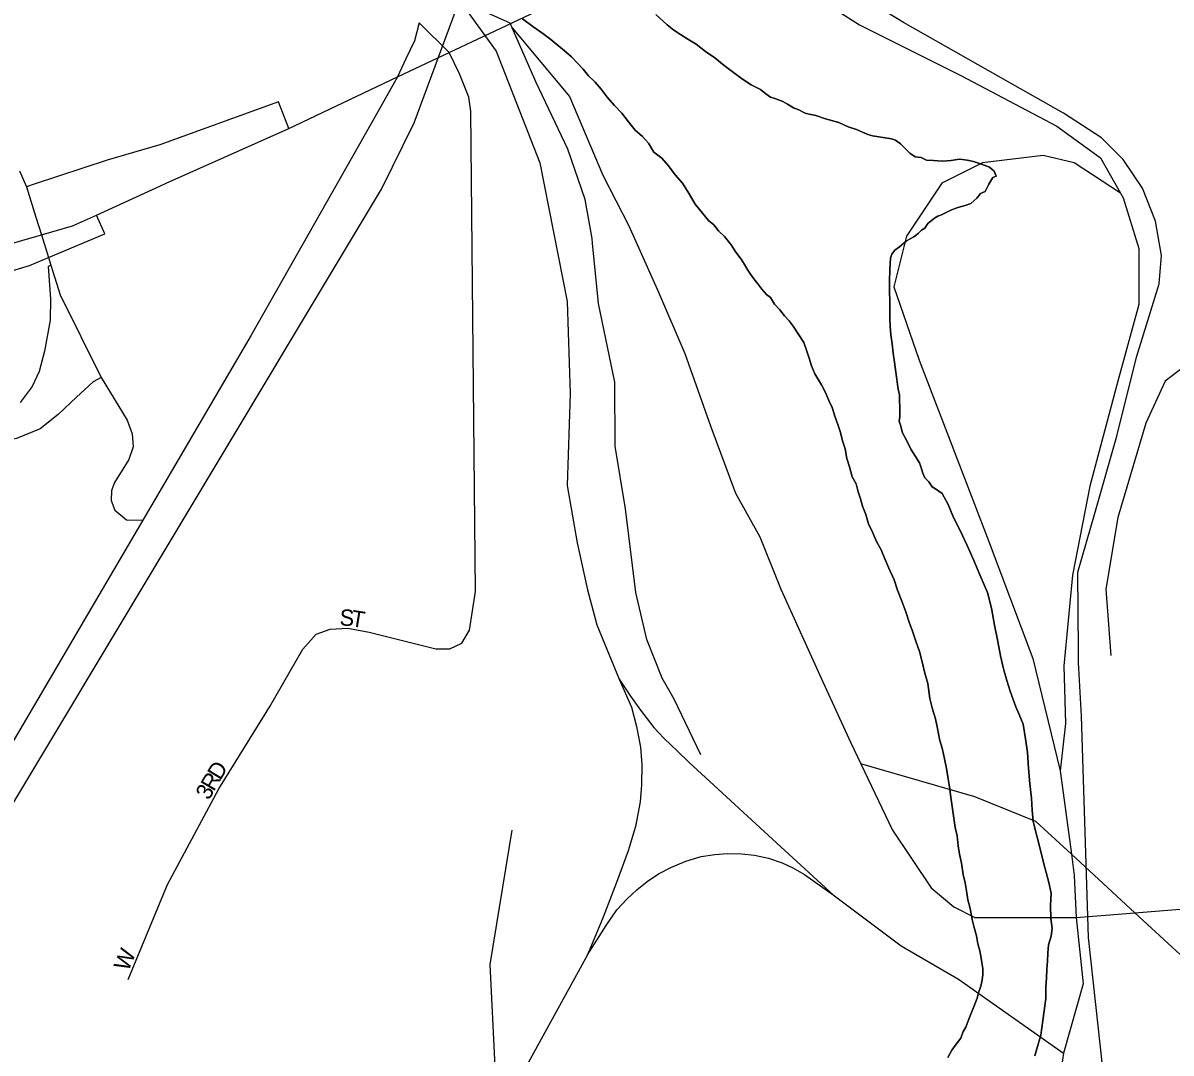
# Model space of a CAD drawing. Extents: x 2010165 to 2382125, y 1060529 to 1407316.
# Drawn here: x 2193362 to 2196877, y 1265056 to 1268211 of the extents above; entities that cross this region are included whole.
import ezdxf

# ---------------------------------------------------------------- set-up
doc = ezdxf.new("R2010")
doc.units = 0
for name, color, linetype in [('GM_X_City_Street', 7, 'Continuous'), ('GM_X_City_Street_Text', 7, 'Continuous'), ('GM_X_Interchange_Ramps', 7, 'Continuous'), ('GM_X_Interstate_Route', 7, 'Continuous'), ('GM_X_Major_River', 7, 'Continuous'), ('GM_X_Rail_Line', 7, 'Continuous')]:
    doc.layers.add(name, color=color, linetype=linetype)

msp = doc.modelspace()

# ---------------------------------------------------------------- linework, layer by layer
at = {"layer": 'GM_X_City_Street'}
for points in [[(2196416.3, 1268008.8), (2196057.4, 1268212), (2195825.1, 1268355.4)], [(2194575.6, 1268210.8), (2194560.5, 1268155.7), (2194534.4, 1268101.1), (2194508.9, 1268045.8), (2194449.1, 1267938.1), (2194061.1, 1267255), (2193729.3, 1266688.5)], [(2194117.7, 1266117.2), (2194219.3, 1266293.4), (2194260.3, 1266338.7), (2194303.1, 1266354.6), (2194356.9, 1266357.7), (2194421.8, 1266345), (2194626.1, 1266294.4), (2194668.8, 1266294.4), (2194705.3, 1266311.8), (2194729, 1266351.4), (2194747.3, 1266469.4), (2194733.6, 1267940.5), (2194727.7, 1267983.9), (2194698.3, 1268054.5), (2194666.6, 1268120.3), (2194575.6, 1268210.8)], [(2196594.6, 1266234.8), (2196593.8, 1266250.5), (2196593.5, 1266287.3), (2196591.3, 1266529.1), (2196644.3, 1266712.3), (2196710.6, 1266945.8), (2196770.7, 1267187.3), (2196840.8, 1267412.1), (2196847.9, 1267498.4), (2196829.6, 1267603.8), (2196789.1, 1267705.2), (2196730.3, 1267792.5), (2196663.4, 1267859.4), (2196547.8, 1267934.5), (2196416.3, 1268008.8)], [(2193352, 1267757.6), (2193372.7, 1267708.8), (2193401.5, 1267616), (2193418.6, 1267561.6), (2193440.3, 1267492.6), (2193447.8, 1267468.9), (2193476.3, 1267378.5), (2193602.2, 1267125.2), (2193681, 1266994.6), (2193697, 1266952.1), (2193699.6, 1266912.2), (2193686.3, 1266873.6), (2193642.4, 1266803.1), (2193635.4, 1266783.9)], [(2193635.4, 1266783.9), (2193633.3, 1266777.9), (2193632.2, 1266748.1), (2193643.9, 1266718.3), (2193679.1, 1266689.5), (2193729.3, 1266688.5)], [(2193729.3, 1266688.5), (2193317.9, 1265986.5), (2193034.8, 1265509.4)], [(2196716.4, 1264659.6), (2196706.9, 1264713.7), (2196689.3, 1264812.9), (2196623.9, 1265410.2), (2196602.4, 1266088.3), (2196594.6, 1266234.8)], [(2193684.6, 1265281), (2193804.4, 1265572.1), (2193962.4, 1265865.3), (2194107.3, 1266099.1), (2194117.7, 1266117.2)]]:
    msp.add_lwpolyline(points, dxfattribs=at)
at = {"layer": 'GM_X_Interchange_Ramps'}
for points in [[(2194176.3, 1267887.6), (2194144.3, 1267969.1), (2193781.2, 1267837.6), (2193619.7, 1267790.9), (2193396.5, 1267716.7), (2193372.7, 1267708.8)], [(2193229.7, 1267421.9), (2193381.9, 1267468.1), (2193440.3, 1267492.6), (2193612.9, 1267564.7), (2193587.1, 1267622.5)], [(2193447.8, 1267468.9), (2193439, 1267465.4), (2193447.1, 1267366.2), (2193445.8, 1267300.9), (2193428.1, 1267205.8), (2193411.8, 1267143.2), (2193390.1, 1267097), (2193353.4, 1267048.1)], [(2193602.2, 1267125.2), (2193577.6, 1267112), (2193526, 1267064.4), (2193470.3, 1267011.3), (2193414.5, 1266967.8), (2193342.5, 1266938), (2193286.8, 1266928.4), (2193228.3, 1266929.8), (2193178, 1266942), (2193129.1, 1266963.8), (2193091.1, 1266985.5), (2193048.9, 1267033.1), (2193025.8, 1267071.2), (2193005.5, 1267126.9), (2192998.9, 1267168.6), (2192998.9, 1267211.1), (2193004.3, 1267242.3), (2193012.2, 1267241.1)]]:
    msp.add_lwpolyline(points, dxfattribs=at)
at = {"layer": 'GM_X_Interstate_Route'}
for points in [[(2193783.1, 1267711.8), (2193800.5, 1267719.8), (2194176.3, 1267887.6), (2194508.9, 1268045.8), (2194666.6, 1268120.3), (2195360.2, 1268448.3), (2195598.4, 1268517.8), (2195794.7, 1268575.2), (2196140.7, 1268663.5), (2196406.9, 1268721.8), (2196526.3, 1268738.2), (2196588.4, 1268746.7), (2196799.9, 1268775.8)], [(2193298.9, 1267527.1), (2193418.6, 1267561.6), (2193513.6, 1267589), (2193587.1, 1267622.5), (2193783.1, 1267711.8)]]:
    msp.add_lwpolyline(points, dxfattribs=at)
at = {"layer": 'GM_X_Major_River'}
for points in [[(2195650.2, 1267983.7), (2195636, 1267993.6), (2195619.8, 1268007.4), (2195591.5, 1268021.1), (2195565.2, 1268038.9), (2195536.9, 1268058.6), (2195508.5, 1268080.3), (2195480.1, 1268104.1), (2195451.8, 1268123.8), (2195423.4, 1268145.5), (2195397.2, 1268161.2), (2195374.9, 1268175), (2195354.7, 1268188.8), (2195334.4, 1268204.6), (2195299.9, 1268236.3)], [(2195299.9, 1268236.3), (2195334.4, 1268204.6), (2195354.7, 1268188.8), (2195374.9, 1268175), (2195397.2, 1268161.2), (2195423.4, 1268145.5), (2195451.8, 1268123.8), (2195480.1, 1268104.1), (2195508.5, 1268080.3), (2195536.9, 1268058.6), (2195565.2, 1268038.9), (2195591.5, 1268021.1), (2195619.8, 1268007.4), (2195636, 1267993.6), (2195650.2, 1267983.7)], [(2194891.1, 1268223.4), (2194923.5, 1268199.7), (2194953.9, 1268178), (2194978.2, 1268160.2), (2194996.4, 1268144.4), (2195018.7, 1268126.6), (2195041.1, 1268106.8), (2195059.3, 1268088.9), (2195077.7, 1268069.1), (2195094, 1268049.2), (2195114.3, 1268029.4), (2195132.6, 1268007.6), (2195151, 1267983.7), (2195173.4, 1267957.9), (2195195.8, 1267934.1), (2195216.2, 1267908.2), (2195236.6, 1267882.4), (2195258.9, 1267862.6), (2195277.2, 1267842.8), (2195293.6, 1267814.9), (2195317.9, 1267797.1), (2195338.3, 1267773.3), (2195358.7, 1267745.4), (2195381.2, 1267719.6), (2195401.6, 1267687.8), (2195420.1, 1267655.9), (2195442.5, 1267628.1), (2195460.9, 1267606.2), (2195477.1, 1267592.4), (2195491.4, 1267574.5), (2195509.7, 1267556.6), (2195530.1, 1267530.8), (2195544.4, 1267508.9), (2195560.8, 1267487), (2195571, 1267471.1), (2195581.3, 1267453.2), (2195589.4, 1267441.2), (2195599.7, 1267427.3), (2195611.9, 1267411.4), (2195624.2, 1267395.5), (2195638.4, 1267379.6), (2195650.6, 1267369.7), (2195662.9, 1267349.8), (2195679.2, 1267332), (2195693.4, 1267314.1), (2195707.7, 1267298.2), (2195719.9, 1267282.3), (2195752.7, 1267232.5), (2195761, 1267208.6), (2195769.4, 1267184.6), (2195775.7, 1267160.6), (2195786.1, 1267136.6), (2195806.6, 1267102.8), (2195818.9, 1267078.8), (2195829.3, 1267054.9), (2195839.6, 1267032.9), (2195848, 1267006.9), (2195856.4, 1266981)], [(2195856.4, 1266981), (2195848, 1267006.9), (2195839.6, 1267032.9), (2195829.3, 1267054.9), (2195818.9, 1267078.8), (2195806.6, 1267102.8), (2195786.1, 1267136.6), (2195775.7, 1267160.6), (2195769.4, 1267184.6), (2195761, 1267208.6), (2195752.7, 1267232.5), (2195719.9, 1267282.3), (2195707.7, 1267298.2), (2195693.4, 1267314.1), (2195679.2, 1267332), (2195662.9, 1267349.8), (2195650.6, 1267369.7), (2195638.4, 1267379.6), (2195624.2, 1267395.5), (2195611.9, 1267411.4), (2195599.7, 1267427.3), (2195589.4, 1267441.2), (2195581.3, 1267453.2), (2195571, 1267471.1), (2195560.8, 1267487), (2195544.4, 1267508.9), (2195530.1, 1267530.8), (2195509.7, 1267556.6), (2195491.4, 1267574.5), (2195477.1, 1267592.4), (2195460.9, 1267606.2), (2195442.5, 1267628.1), (2195420.1, 1267655.9), (2195401.6, 1267687.8), (2195381.2, 1267719.6), (2195358.7, 1267745.4), (2195338.3, 1267773.3), (2195317.9, 1267797.1), (2195293.6, 1267814.9), (2195277.2, 1267842.8), (2195258.9, 1267862.6), (2195236.6, 1267882.4), (2195216.2, 1267908.2), (2195195.8, 1267934.1), (2195173.4, 1267957.9), (2195151, 1267983.7), (2195132.6, 1268007.6), (2195114.3, 1268029.4), (2195094, 1268049.2), (2195077.7, 1268069.1), (2195059.3, 1268088.9), (2195041.1, 1268106.8), (2195018.7, 1268126.6), (2194996.4, 1268144.4), (2194978.2, 1268160.2), (2194953.9, 1268178), (2194923.5, 1268199.7), (2194891.1, 1268223.4)], [(2196335.9, 1266366.7), (2196327.2, 1266418.8), (2196314.5, 1266466.8), (2196291.7, 1266520.7), (2196273.1, 1266564.6), (2196252.4, 1266610.5), (2196231.7, 1266656.4), (2196211.1, 1266696.3), (2196194.5, 1266736.2), (2196176, 1266770.1), (2196155.8, 1266783.9), (2196145.7, 1266789.8), (2196135.4, 1266805.8), (2196123.2, 1266817.6), (2196117, 1266831.6), (2196112.8, 1266845.6), (2196106.6, 1266863.6), (2196094.3, 1266883.5), (2196079.9, 1266905.4), (2196067.6, 1266931.3), (2196055.2, 1266955.3), (2196048.9, 1266979.3), (2196044.7, 1266991.3), (2196046.5, 1267005.3), (2196046.3, 1267017.4), (2196046.1, 1267035.4), (2196045.8, 1267053.5), (2196045.6, 1267071.5), (2196041.3, 1267089.5), (2196039.1, 1267103.6), (2196036.9, 1267119.6), (2196034.6, 1267141.6), (2196030.2, 1267171.7), (2196025.8, 1267199.7), (2196023.4, 1267227.8), (2196019, 1267255.8), (2196016.6, 1267281.8), (2196016.3, 1267305.9), (2196016, 1267332), (2196015.6, 1267358.1), (2196015.2, 1267388.2), (2196014.7, 1267420.3), (2196016.3, 1267454.4), (2196017.8, 1267490.6), (2196021.6, 1267502.6), (2196031.5, 1267514.8), (2196045.4, 1267525), (2196067.2, 1267543.3), (2196089.1, 1267555.6), (2196103, 1267565.8), (2196112.9, 1267576), (2196122.8, 1267582.1), (2196132.6, 1267596.3), (2196152.4, 1267612.6), (2196162.4, 1267618.7), (2196174.4, 1267622.8), (2196186.3, 1267629), (2196202.2, 1267637.2), (2196224.2, 1267645.5), (2196246.1, 1267651.8), (2196264.1, 1267658.1), (2196281.9, 1267674.3), (2196293.8, 1267688.5), (2196307.7, 1267694.7), (2196319.4, 1267716.9), (2196331.2, 1267737.1), (2196341.1, 1267741.2), (2196334.9, 1267757.2), (2196320.7, 1267769.1), (2196296.5, 1267778.8), (2196272.4, 1267786.6), (2196252.3, 1267790.3), (2196238.2, 1267792.2), (2196228.1, 1267794.1), (2196204.1, 1267789.8), (2196176.1, 1267787.4), (2196150, 1267789.1), (2196128, 1267790.8), (2196111.8, 1267798.7), (2196093.7, 1267800.5), (2196077.5, 1267812.3), (2196063.3, 1267826.2), (2196049.1, 1267840.1), (2196032.9, 1267851.9), (2196020.8, 1267855.8), (2195962.5, 1267865.1), (2195948.5, 1267868.9), (2195932.3, 1267876.8), (2195914.2, 1267884.6), (2195888, 1267892.3), (2195859.7, 1267906), (2195819.5, 1267917.5), (2195789.3, 1267927.2), (2195769.2, 1267931), (2195757.1, 1267934.8), (2195736.9, 1267944.6), (2195720.8, 1267950.5), (2195702.6, 1267962.3), (2195688.5, 1267970.1), (2195664.3, 1267979.9), (2195650.2, 1267983.7)], [(2195650.2, 1267983.7), (2195664.3, 1267979.9), (2195688.5, 1267970.1), (2195702.6, 1267962.3), (2195720.8, 1267950.5), (2195736.9, 1267944.6), (2195757.1, 1267934.8), (2195769.2, 1267931), (2195789.3, 1267927.2), (2195819.5, 1267917.5), (2195859.7, 1267906), (2195888, 1267892.3), (2195914.2, 1267884.6), (2195932.3, 1267876.8), (2195948.5, 1267868.9), (2195962.5, 1267865.1), (2196020.8, 1267855.8), (2196032.9, 1267851.9), (2196049.1, 1267840.1), (2196063.3, 1267826.2), (2196077.5, 1267812.3), (2196093.7, 1267800.5), (2196111.8, 1267798.7), (2196128, 1267790.8), (2196150, 1267789.1), (2196176.1, 1267787.4), (2196204.1, 1267789.8), (2196228.1, 1267794.1), (2196238.2, 1267792.2), (2196252.3, 1267790.3), (2196272.4, 1267786.6), (2196296.5, 1267778.8), (2196320.7, 1267769.1), (2196334.9, 1267757.2), (2196341.1, 1267741.2), (2196331.2, 1267737.1), (2196319.4, 1267716.9), (2196307.7, 1267694.7), (2196293.8, 1267688.5), (2196281.9, 1267674.3), (2196264.1, 1267658.1), (2196246.1, 1267651.8), (2196224.2, 1267645.5), (2196202.2, 1267637.2), (2196186.3, 1267629), (2196174.4, 1267622.8), (2196162.4, 1267618.7), (2196152.4, 1267612.6), (2196132.6, 1267596.3), (2196122.8, 1267582.1), (2196112.9, 1267576), (2196103, 1267565.8), (2196089.1, 1267555.6), (2196067.2, 1267543.3), (2196045.4, 1267525), (2196031.5, 1267514.8), (2196021.6, 1267502.6), (2196017.8, 1267490.6), (2196016.3, 1267454.4), (2196014.7, 1267420.3), (2196015.2, 1267388.2), (2196015.6, 1267358.1), (2196016, 1267332), (2196016.3, 1267305.9), (2196016.6, 1267281.8), (2196019, 1267255.8), (2196023.4, 1267227.8), (2196025.8, 1267199.7), (2196030.2, 1267171.7), (2196034.6, 1267141.6), (2196036.9, 1267119.6), (2196039.1, 1267103.6), (2196041.3, 1267089.5), (2196045.6, 1267071.5), (2196045.8, 1267053.5), (2196046.1, 1267035.4), (2196046.3, 1267017.4), (2196046.5, 1267005.3), (2196044.7, 1266991.3), (2196048.9, 1266979.3), (2196055.2, 1266955.3), (2196067.6, 1266931.3), (2196079.9, 1266905.4), (2196094.3, 1266883.5), (2196106.6, 1266863.6), (2196112.8, 1266845.6), (2196117, 1266831.6), (2196123.2, 1266817.6), (2196135.4, 1266805.8), (2196145.7, 1266789.8), (2196155.8, 1266783.9), (2196176, 1266770.1), (2196194.5, 1266736.2), (2196211.1, 1266696.3), (2196231.7, 1266656.4), (2196252.4, 1266610.5), (2196273.1, 1266564.6), (2196291.7, 1266520.7), (2196314.5, 1266466.8), (2196327.2, 1266418.8), (2196335.9, 1266366.7)], [(2195856.4, 1266981), (2195864.7, 1266957), (2195871.1, 1266931), (2195879.4, 1266907), (2195883.9, 1266877), (2195892.2, 1266851), (2195900.7, 1266821), (2195913, 1266799.1), (2195919.3, 1266775.1), (2195925.7, 1266753.1), (2195932, 1266731.1), (2195942.3, 1266705.1), (2195950.8, 1266677.1), (2195963.1, 1266651.2), (2195975.5, 1266623.2), (2195989.9, 1266597.3), (2196000.3, 1266569.4), (2196012.8, 1266541.4), (2196029.3, 1266505.5), (2196039.7, 1266473.5), (2196052.2, 1266439.6), (2196064.7, 1266407.6), (2196075.2, 1266375.6), (2196085.6, 1266347.7), (2196096, 1266317.7), (2196106.5, 1266285.7), (2196114.9, 1266253.7), (2196123.4, 1266219.7), (2196131.9, 1266187.7), (2196138.5, 1266141.6), (2196147, 1266109.6), (2196155.4, 1266079.6), (2196161.8, 1266049.6), (2196168.3, 1266017.6), (2196176.7, 1265985.6), (2196183.1, 1265957.6), (2196189.6, 1265927.6), (2196193.9, 1265901.5), (2196198.4, 1265871.5), (2196202.8, 1265839.4), (2196216.1, 1265747.3), (2196222.5, 1265721.3), (2196224.9, 1265691.2), (2196229.2, 1265665.2), (2196235.6, 1265637.2), (2196240.1, 1265603.1), (2196246.5, 1265577.1), (2196250.8, 1265553.1), (2196255.2, 1265525.1), (2196261.6, 1265499), (2196268.1, 1265465), (2196274.4, 1265441), (2196280.8, 1265415), (2196285.1, 1265391), (2196291.4, 1265369), (2196295.8, 1265347), (2196298, 1265332.9), (2196300.2, 1265314.9), (2196300.5, 1265296.9), (2196298.7, 1265278.8), (2196294.9, 1265260.7), (2196287.2, 1265240.5), (2196283.4, 1265224.4), (2196273.7, 1265200.2), (2196266, 1265180.1), (2196258.2, 1265159.9), (2196248.5, 1265135.7), (2196240.7, 1265121.6), (2196233, 1265101.4), (2196219.2, 1265083.2), (2196205.4, 1265065), (2196193.7, 1265042.8)], [(2196193.7, 1265042.8), (2196205.4, 1265065), (2196219.2, 1265083.2), (2196233, 1265101.4), (2196240.7, 1265121.6), (2196248.5, 1265135.7), (2196258.2, 1265159.9), (2196266, 1265180.1), (2196273.7, 1265200.2), (2196283.4, 1265224.4), (2196287.2, 1265240.5), (2196294.9, 1265260.7), (2196298.7, 1265278.8), (2196300.5, 1265296.9), (2196300.2, 1265314.9), (2196298, 1265332.9), (2196295.8, 1265347), (2196291.4, 1265369), (2196285.1, 1265391), (2196280.8, 1265415), (2196274.4, 1265441), (2196268.1, 1265465), (2196261.6, 1265499), (2196255.2, 1265525.1), (2196250.8, 1265553.1), (2196246.5, 1265577.1), (2196240.1, 1265603.1), (2196235.6, 1265637.2), (2196229.2, 1265665.2), (2196224.9, 1265691.2), (2196222.5, 1265721.3), (2196216.1, 1265747.3), (2196202.8, 1265839.4), (2196198.4, 1265871.5), (2196193.9, 1265901.5), (2196189.6, 1265927.6), (2196183.1, 1265957.6), (2196176.7, 1265985.6), (2196168.3, 1266017.6), (2196161.8, 1266049.6), (2196155.4, 1266079.6), (2196147, 1266109.6), (2196138.5, 1266141.6), (2196131.9, 1266187.7), (2196123.4, 1266219.7), (2196114.9, 1266253.7), (2196106.5, 1266285.7), (2196096, 1266317.7), (2196085.6, 1266347.7), (2196075.2, 1266375.6), (2196064.7, 1266407.6), (2196052.2, 1266439.6), (2196039.7, 1266473.5), (2196029.3, 1266505.5), (2196012.8, 1266541.4), (2196000.3, 1266569.4), (2195989.9, 1266597.3), (2195975.5, 1266623.2), (2195963.1, 1266651.2), (2195950.8, 1266677.1), (2195942.3, 1266705.1), (2195932, 1266731.1), (2195925.7, 1266753.1), (2195919.3, 1266775.1), (2195913, 1266799.1), (2195900.7, 1266821), (2195892.2, 1266851), (2195883.9, 1266877), (2195879.4, 1266907), (2195871.1, 1266931), (2195864.7, 1266957), (2195856.4, 1266981)], [(2196478.5, 1265110.8), (2196493.9, 1265222.9), (2196493.4, 1265259.1), (2196495.1, 1265285.2), (2196496.7, 1265313.3), (2196498.4, 1265337.4), (2196500, 1265361.5), (2196501.7, 1265387.6), (2196509.4, 1265413.8), (2196513, 1265437.9), (2196508.6, 1265467.9), (2196508.1, 1265508), (2196509.5, 1265546.2), (2196503.1, 1265578.2), (2196490.4, 1265624.2), (2196479.9, 1265664.2), (2196471.3, 1265702.2), (2196462.9, 1265732.2), (2196454.4, 1265766.2), (2196451.9, 1265800.3), (2196449.4, 1265836.4), (2196444.8, 1265880.5), (2196440.2, 1265928.6), (2196437.5, 1265976.7), (2196430.9, 1266018.8), (2196424.3, 1266062.8), (2196411.8, 1266092.8), (2196401.5, 1266116.7), (2196393.2, 1266138.7), (2196384.8, 1266164.7), (2196374.3, 1266196.6), (2196363.8, 1266232.6), (2196355.2, 1266272.7), (2196346.6, 1266316.7), (2196335.9, 1266366.7)], [(2196335.9, 1266366.7), (2196346.6, 1266316.7), (2196355.2, 1266272.7), (2196363.8, 1266232.6), (2196374.3, 1266196.6), (2196384.8, 1266164.7), (2196393.2, 1266138.7), (2196401.5, 1266116.7), (2196411.8, 1266092.8), (2196424.3, 1266062.8), (2196430.9, 1266018.8), (2196437.5, 1265976.7), (2196440.2, 1265928.6), (2196444.8, 1265880.5), (2196449.4, 1265836.4), (2196451.9, 1265800.3), (2196454.4, 1265766.2), (2196462.9, 1265732.2), (2196471.3, 1265702.2), (2196479.9, 1265664.2), (2196490.4, 1265624.2), (2196503.1, 1265578.2), (2196509.5, 1265546.2), (2196508.1, 1265508), (2196508.6, 1265467.9), (2196513, 1265437.9), (2196509.4, 1265413.8), (2196501.7, 1265387.6), (2196500, 1265361.5), (2196498.4, 1265337.4), (2196496.7, 1265313.3), (2196495.1, 1265285.2), (2196493.4, 1265259.1), (2196493.9, 1265222.9), (2196478.5, 1265110.8)], [(2196460.2, 1265048), (2196467.9, 1265076.2), (2196475.6, 1265100.3), (2196478.5, 1265110.8)], [(2196478.5, 1265110.8), (2196475.6, 1265100.3), (2196467.9, 1265076.2), (2196460.2, 1265048)]]:
    msp.add_lwpolyline(points, dxfattribs=at)
at = {"layer": 'GM_X_Rail_Line'}
for points in [[(2195131.6, 1269386.5), (2195136.9, 1269145.9), (2195206.5, 1268862.4), (2195398.9, 1268616.3), (2195682.3, 1268359.6), (2195922.9, 1268204.5), (2196233.1, 1268049.4), (2196527.1, 1267894.3), (2196660.8, 1267798), (2196722.2, 1267689.3)], [(2192609.7, 1264618), (2194459.8, 1267701.8), (2194559.5, 1267905), (2194698.5, 1268279.4)], [(2194698.5, 1268279.4), (2194810.8, 1268124.3), (2194944.5, 1267781.9), (2195027.9, 1267357.8), (2195037.3, 1267075.8), (2195027.9, 1266793.8), (2195059.2, 1266618.4), (2195090.6, 1266474.3), (2195118.8, 1266367.7), (2195186.9, 1266201.4)], [(2194859.6, 1268196.2), (2194853.6, 1268209.8), (2194698.5, 1268279.4)], [(2195105.9, 1267536.8), (2195104.5, 1267550.4), (2195083.5, 1267669.6), (2195030, 1267824.7), (2194933.8, 1268028), (2194859.6, 1268196.2)], [(2194859.6, 1268196.2), (2195035.4, 1267985.2), (2195136.9, 1267744.5), (2195217.2, 1267589.4), (2195308.1, 1267386.1), (2195388.2, 1267198.9), (2195468.5, 1266974.3), (2195543.3, 1266771.1), (2195618.2, 1266637.3), (2195682.3, 1266476.9)], [(2196722.2, 1267689.3), (2196580.6, 1267781.9), (2196485, 1267805.1), (2196299.4, 1267782), (2196175.5, 1267720.1), (2196067.2, 1267557.6), (2196028.4, 1267402.8), (2196105.7, 1267178.3), (2196314.4, 1266636.4), (2196453.6, 1266264.8), (2196537.8, 1265920.6)], [(2196722.2, 1267689.3), (2196730.3, 1267675), (2196778.5, 1267519.9), (2196778.5, 1267348.7), (2196714.3, 1267113.4), (2196628.7, 1266792.5), (2196575.3, 1266519.7), (2196548.5, 1266241.5), (2196553.9, 1266065), (2196537.8, 1265920.6)], [(2195437, 1265969.2), (2195356.2, 1266139.9), (2195318.7, 1266204.1), (2195272.1, 1266322.4), (2195238.5, 1266466.2), (2195206.5, 1266722.9), (2195175.3, 1266914.6), (2195174, 1267111), (2195124.5, 1267351.9), (2195105.9, 1267536.8)], [(2196766.3, 1265485.9), (2197130.8, 1265515.4), (2197604.9, 1265616.4), (2197783, 1265700.8), (2197942.7, 1265799.1), (2198093.8, 1265942), (2198190.1, 1266065), (2198259.6, 1266193.4), (2198292.3, 1266301.2), (2198311.9, 1266466.7), (2198314.7, 1266898.9), (2198264.9, 1267043.8), (2198195.4, 1267145.5), (2198024.3, 1267332.7), (2197863.9, 1267461), (2197655.4, 1267503.8), (2197457.5, 1267466.4), (2197286.4, 1267386.1), (2197040.5, 1267252.4), (2196858.7, 1267113.4), (2196799.8, 1266985), (2196714.3, 1266696.2), (2196676.9, 1266476.9), (2196692.9, 1266273.6)], [(2195682.3, 1266476.9), (2195810.7, 1266193.4), (2195896.2, 1266006.2), (2195927.2, 1265941.7)], [(2195186.9, 1266201.4), (2195225.5, 1266115.4), (2195240.7, 1266055.7), (2195253, 1265993.1), (2195256.8, 1265940), (2195255.9, 1265877.5), (2195252.1, 1265825.3), (2195237.9, 1265750.4), (2195215.1, 1265675.5), (2195179.1, 1265577.9), (2195138.3, 1265472.6), (2195090.1, 1265356.7)], [(2195186.9, 1266201.4), (2195221.9, 1266149.3), (2195253.2, 1266106.6), (2195293.9, 1266053.6), (2195324.2, 1266020.4), (2195366.9, 1265979.7), (2195400, 1265948.4), (2195414.2, 1265935.1)], [(2195414.2, 1265935.1), (2195682.8, 1265687.8), (2195842, 1265541)], [(2196571.9, 1265665.1), (2196463, 1265765.5), (2196275.8, 1265840.4), (2195944.3, 1265936.7), (2195927.2, 1265941.7)], [(2195927.2, 1265941.7), (2196024.5, 1265738.8), (2196142.2, 1265562.3), (2196211.7, 1265503.4), (2196275.8, 1265471.3), (2196420.2, 1265471.3), (2196586, 1265471.3)], [(2196537.8, 1265920.6), (2196571.9, 1265665.1)], [(2194793, 1265327.7), (2194859.6, 1265739)], [(2195090.1, 1265356.7), (2195147.1, 1265446.7), (2195180.2, 1265495), (2195211.5, 1265528.2), (2195241.3, 1265556.1), (2195273.1, 1265581.3), (2195308.1, 1265604.9), (2195345.6, 1265624.8), (2195391.5, 1265643.8), (2195438.9, 1265658.5), (2195480.6, 1265664.2), (2195519.4, 1265667), (2195562.3, 1265666.3), (2195601.8, 1265661.8), (2195645, 1265653.3), (2195686.2, 1265639), (2195718.9, 1265623.4), (2195754.4, 1265603), (2195842, 1265541)], [(2196571.9, 1265665.1), (2196580.6, 1265599.7), (2196586, 1265471.3)], [(2196766.3, 1265485.9), (2196571.9, 1265665.1)], [(2195842, 1265541), (2196050.7, 1265384), (2196226.2, 1265282.7), (2196547.6, 1265056.1)], [(2196586, 1265471.3), (2196766.3, 1265485.9)], [(2198167.4, 1264011.4), (2198049.5, 1264198.4), (2197728.6, 1264549.3), (2197586.8, 1264718.6), (2197449.9, 1264877.9), (2197287.9, 1265018.7), (2197032.6, 1265240.4), (2196766.3, 1265485.9)], [(2196586, 1265471.3), (2196607.4, 1265268.1), (2196547.6, 1265056.1)], [(2195090.1, 1265356.7), (2194743.9, 1264724.6)], [(2192439.7, 1259581.3), (2192647.9, 1259960.6), (2193510.8, 1261786.9), (2193875.1, 1262540.3), (2193949.9, 1262748.9), (2194105, 1263283.7), (2194222.6, 1263583.3), (2194345.6, 1263925.6), (2194457.9, 1264166.3), (2194575.5, 1264449.8), (2194687.8, 1264690.4), (2194810.8, 1264952.5), (2194793, 1265327.7)], [(2196547.6, 1265056.1), (2196526.3, 1264912.4)]]:
    msp.add_lwpolyline(points, dxfattribs=at)

# ---------------------------------------------------------------- texts
at = {"layer": 'GM_X_City_Street_Text'}
for s, rotation, p in [('S', 356.7474, (2194330.6, 1266365.7)), ('T', 350.8342, (2194364.4, 1266363.9)), ('D', 58.7176, (2193966.4, 1265889.1)), ('R', 59.5985, (2193946.5, 1265855.1)), ('3', 60.7664, (2193931.6, 1265828.4)), ('W', 67.3711, (2193684.7, 1265303.9))]:
    msp.add_text(s, height=50, rotation=rotation, dxfattribs=at).set_placement(p)

doc.saveas('drawing.dxf')
